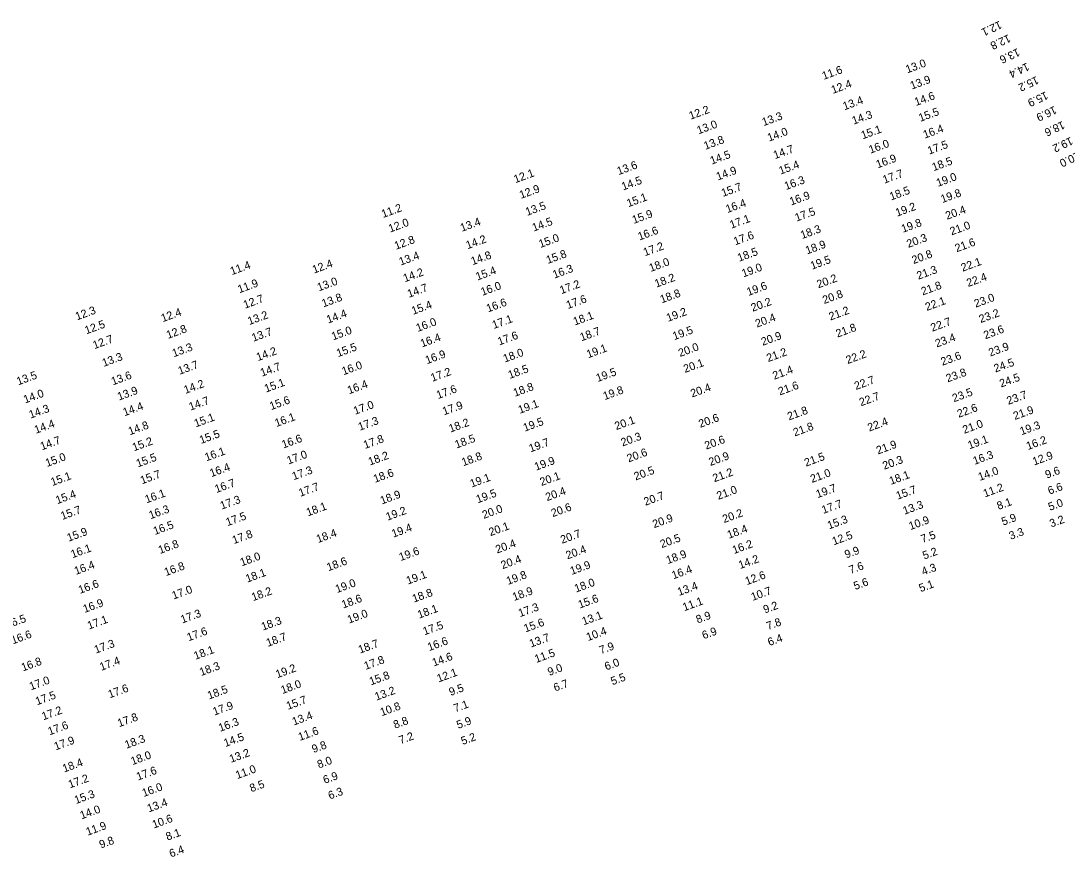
# Model space of a CAD drawing. Extents: x 1023796 to 1112670, y 656573 to 837340.
# Drawn here: x 1036778 to 1037432, y 805339 to 805862 of the extents above; entities that cross this region are included whole.
import ezdxf

# ---------------------------------------------------------------- set-up
doc = ezdxf.new("R2010")
doc.units = 0
doc.layers.add('V-TOPO-SOUN', color=7, linetype='Continuous')

msp = doc.modelspace()

# ---------------------------------------------------------------- texts
at = {"layer": 'V-TOPO-SOUN'}
for s, rotation, p in [('12.1 ', 205, (1037389.94, 805862.02)), ('12.8 ', 205, (1037395.45, 805853.6)), ('13.6 ', 205, (1037401.21, 805844.9)), ('13.0 ', 20, (1037332.28, 805829.03)), ('14.4 ', 205, (1037407.11, 805835.86)), ('11.6 ', 20, (1037280.07, 805824.95)), ('12.4 ', 20, (1037285.8, 805816.2)), ('13.9 ', 20, (1037335.12, 805818.87)), ('15.2 ', 205, (1037412.97, 805827.47)), ('13.4 ', 20, (1037293.02, 805805.94)), ('14.6 ', 20, (1037337.81, 805808.64)), ('15.9 ', 205, (1037418.8, 805817.9)), ('12.2 ', 20, (1037196.9, 805800.04)), ('16.9 ', 205, (1037424.17, 805808.8)), ('13.3 ', 20, (1037242.55, 805796.04)), ('14.3 ', 20, (1037298.77, 805796.94)), ('15.5 ', 20, (1037340.43, 805798.72)), ('13.0 ', 20, (1037201.85, 805790.89)), ('14.0 ', 20, (1037245.9, 805786.34)), ('15.1 ', 20, (1037304.46, 805787.8)), ('16.4 ', 20, (1037343.22, 805788.22)), ('18.6 ', 205, (1037429.29, 805799.42)), ('13.8 ', 20, (1037206.14, 805781.24)), ('19.2 ', 205, (1037434.36, 805789.45)), ('14.7 ', 20, (1037249.65, 805775.42)), ('16.0 ', 20, (1037309.27, 805778.83)), ('17.5 ', 20, (1037345.96, 805778.22)), ('14.5 ', 20, (1037210.11, 805771.96)), ('16.9 ', 20, (1037313.77, 805769.63)), ('18.5 ', 20, (1037348.77, 805767.9)), ('20.0 ', 205, (1037438.74, 805780.2)), ('12.1 ', 20, (1037087.4, 805760.39)), ('13.6 ', 20, (1037151.92, 805765.42)), ('14.9 ', 20, (1037213.93, 805762.05)), ('15.4 ', 20, (1037253.08, 805765.72)), ('17.7 ', 20, (1037317.96, 805760.08)), ('14.5 ', 20, (1037154.74, 805755.82)), ('16.3 ', 20, (1037256.52, 805756.09)), ('19.0 ', 20, (1037351.45, 805758.08)), ('12.9 ', 20, (1037090.92, 805750.59)), ('15.7 ', 20, (1037217.15, 805751.83)), ('18.5 ', 20, (1037322.21, 805749.56)), ('19.8 ', 20, (1037354.23, 805747.97)), ('15.1 ', 20, (1037158, 805745.37)), ('16.4 ', 20, (1037219.87, 805741.72)), ('16.9 ', 20, (1037259.73, 805746.43)), ('11.2 ', 20, (1037004.74, 805738.65)), ('13.5 ', 20, (1037094.76, 805739.96)), ('15.9 ', 20, (1037161.42, 805734.96)), ('17.5 ', 20, (1037263.1, 805736.36)), ('19.2 ', 20, (1037325.95, 805739.47)), ('20.4 ', 20, (1037357.18, 805737.56)), ('12.0 ', 20, (1037009.13, 805729.53)), ('13.4 ', 20, (1037053.99, 805730)), ('14.5 ', 20, (1037098.9, 805730.14)), ('17.1 ', 20, (1037222.35, 805731.92)), ('19.8 ', 20, (1037329.59, 805729.39)), ('21.0 ', 20, (1037359.96, 805727.76)), ('16.6 ', 20, (1037164.96, 805724.57)), ('17.6 ', 20, (1037224.76, 805721.57)), ('18.3 ', 20, (1037266.58, 805725.47)), ('12.8 ', 20, (1037012.83, 805718.79)), ('14.2 ', 20, (1037057.52, 805719.13)), ('15.0 ', 20, (1037103.04, 805719.9)), ('17.2 ', 20, (1037168.37, 805714.75)), ('18.9 ', 20, (1037269.68, 805715.87)), ('20.3 ', 20, (1037332.94, 805719.95)), ('21.6 ', 20, (1037363.1, 805717.22)), ('13.4 ', 20, (1037015.71, 805708.87)), ('14.8 ', 20, (1037060.67, 805709.13)), ('15.8 ', 20, (1037107.68, 805709.92)), ('18.5 ', 20, (1037227.2, 805711.28)), ('20.8 ', 20, (1037336.18, 805709.83)), ('11.4 ', 20, (1036910.2, 805702.94)), ('12.4 ', 20, (1036961.56, 805703.88)), ('18.0 ', 20, (1037171.96, 805704.91)), ('19.0 ', 20, (1037229.85, 805701.52)), ('19.5 ', 20, (1037272.77, 805706.32)), ('22.1 ', 20, (1037366.87, 805705.08)), ('14.2 ', 20, (1037018.32, 805698.5)), ('15.4 ', 20, (1037063.67, 805699.55)), ('16.3 ', 20, (1037111.75, 805700.75)), ('18.2 ', 20, (1037175.47, 805695.1)), ('21.3 ', 20, (1037339.22, 805700.06)), ('22.4 ', 20, (1037370.34, 805695.51)), ('11.9 ', 20, (1036914.94, 805691.62)), ('13.0 ', 20, (1036964.59, 805692.8)), ('14.7 ', 20, (1037020.91, 805688.77)), ('16.0 ', 20, (1037066.8, 805690.02)), ('17.2 ', 20, (1037116.13, 805691.05)), ('19.6 ', 20, (1037233, 805689.93)), ('20.2 ', 20, (1037276.74, 805694.68)), ('21.8 ', 20, (1037341.97, 805690.26)), ('12.7 ', 20, (1036918.42, 805681.93)), ('13.8 ', 20, (1036967.43, 805682.76)), ('17.6 ', 20, (1037120.21, 805681.74)), ('18.8 ', 20, (1037178.86, 805685.31)), ('20.8 ', 20, (1037280.37, 805684.88)), ('23.0 ', 20, (1037375.08, 805682.62)), ('15.4 ', 20, (1037023.56, 805678.13)), ('16.6 ', 20, (1037070.28, 805679.64)), ('20.2 ', 20, (1037235.66, 805680.05)), ('22.1 ', 20, (1037344.51, 805680.56)), ('12.3 ', 20, (1036813.46, 805674.66)), ('12.4 ', 20, (1036867.02, 805673.53)), ('13.2 ', 20, (1036921.13, 805671.72)), ('14.4 ', 20, (1036970.4, 805672.66)), ('17.1 ', 20, (1037073.92, 805669.29)), ('18.1 ', 20, (1037124.57, 805671.45)), ('19.2 ', 20, (1037182.8, 805673.75)), ('20.4 ', 20, (1037238.33, 805670.16)), ('21.2 ', 20, (1037284.32, 805674.58)), ('23.2 ', 20, (1037378.15, 805672.98)), ('12.5 ', 20, (1036819.31, 805665.93)), ('12.8 ', 20, (1036870.35, 805663.08)), ('15.0 ', 20, (1036973.5, 805662.16)), ('16.0 ', 20, (1037026.35, 805667.42)), ('19.5 ', 20, (1037186.67, 805662.29)), ('21.8 ', 20, (1037288.68, 805663.91)), ('22.7 ', 20, (1037347.94, 805667.59)), ('23.6 ', 20, (1037381.02, 805662.85)), ('12.7 ', 20, (1036824.35, 805656.69)), ('13.7 ', 20, (1036923.67, 805661.3)), ('16.4 ', 20, (1037029.06, 805657.76)), ('17.6 ', 20, (1037077.35, 805658.97)), ('18.7 ', 20, (1037128.76, 805661.62)), ('20.9 ', 20, (1037242, 805658.78)), ('23.4 ', 20, (1037350.73, 805657.73)), ('13.3 ', 20, (1036873.95, 805651.63)), ('14.2 ', 20, (1036926.53, 805649.19)), ('15.5 ', 20, (1036976.6, 805651.7)), ('19.1 ', 20, (1037132.89, 805651.02)), ('20.0 ', 20, (1037190.27, 805651.78)), ('23.9 ', 20, (1037384.12, 805652.04)), ('13.3 ', 20, (1036830.2, 805645.62)), ('16.9 ', 20, (1037032.16, 805647.28)), ('18.0 ', 20, (1037080.8, 805648.28)), ('21.2 ', 20, (1037245.37, 805648.61)), ('22.2 ', 20, (1037294.97, 805647.36)), ('23.6 ', 20, (1037354.28, 805646.32)), ('13.7 ', 20, (1036877.59, 805640.66)), ('14.7 ', 20, (1036929.06, 805639.48)), ('16.0 ', 20, (1036979.99, 805640.37)), ('17.2 ', 20, (1037035.52, 805636.29)), ('18.5 ', 20, (1037083.89, 805638.07)), ('19.5 ', 20, (1037138.82, 805636.13)), ('20.1 ', 20, (1037193.45, 805641.83)), ('21.4 ', 20, (1037249.17, 805637.58)), ('24.5 ', 20, (1037387.39, 805642.09)), ('13.5 ', 20, (1036776.76, 805634.09)), ('13.6 ', 20, (1036835.87, 805634.05)), ('22.7 ', 20, (1037300.22, 805631.16)), ('23.8 ', 20, (1037357.52, 805635.91)), ('24.5 ', 20, (1037390.93, 805632.71)), ('13.9 ', 20, (1036839.74, 805624.56)), ('14.2 ', 20, (1036881.23, 805628.73)), ('15.1 ', 20, (1036931.61, 805629.56)), ('16.4 ', 20, (1036983.47, 805628.5)), ('17.6 ', 20, (1037039.08, 805625.48)), ('18.8 ', 20, (1037087.12, 805626.91)), ('19.8 ', 20, (1037143.22, 805624.84)), ('20.4 ', 20, (1037197.86, 805626.48)), ('21.6 ', 20, (1037252.66, 805627.75)), ('23.5 ', 20, (1037361.41, 805623.52)), ('14.0 ', 20, (1036781.05, 805622.73)), ('14.7 ', 20, (1036884.41, 805618.22)), ('15.6 ', 20, (1036934.82, 805618.57)), ('22.7 ', 20, (1037303.32, 805620.98)), ('23.7 ', 20, (1037395.44, 805621.88)), ('14.3 ', 20, (1036784.47, 805613.25)), ('14.4 ', 20, (1036843.18, 805614.77)), ('17.0 ', 20, (1036987.26, 805615.66)), ('17.9 ', 20, (1037042.84, 805615.34)), ('19.1 ', 20, (1037090.18, 805616.27)), ('21.8 ', 20, (1037258.41, 805612.14)), ('22.6 ', 20, (1037364.48, 805613.78)), ('21.9 ', 20, (1037399.51, 805612.42)), ('14.4 ', 20, (1036787.82, 805603.8)), ('15.1 ', 20, (1036887.7, 805607.79)), ('16.1 ', 20, (1036938.08, 805608.02)), ('17.3 ', 20, (1036990.17, 805605.68)), ('18.2 ', 20, (1037046.83, 805604.55)), ('19.5 ', 20, (1037093.28, 805605.12)), ('20.1 ', 20, (1037150.46, 805606.08)), ('20.6 ', 20, (1037202.94, 805607.5)), ('22.4 ', 20, (1037308.53, 805605.17)), ('21.0 ', 20, (1037367.89, 805603.78)), ('14.8 ', 20, (1036846.52, 805602.88)), ('15.5 ', 20, (1036890.98, 805597.43)), ('21.8 ', 20, (1037261.99, 805602.12)), ('19.3 ', 20, (1037403.65, 805602.87)), ('14.7 ', 20, (1036791.52, 805593.46)), ('15.2 ', 20, (1036849.06, 805592.87)), ('16.6 ', 20, (1036942.42, 805594.59)), ('17.8 ', 20, (1036993.47, 805594.32)), ('18.5 ', 20, (1037050.61, 805594.57)), ('19.7 ', 20, (1037096.88, 805592.18)), ('20.3 ', 20, (1037154.37, 805595.86)), ('20.6 ', 20, (1037206.63, 805593.89)), ('21.9 ', 20, (1037313.99, 805590.88)), ('19.1 ', 20, (1037371.15, 805594.1)), ('16.2 ', 20, (1037407.69, 805593.63)), ('16.1 ', 20, (1036894.33, 805586.59)), ('17.0 ', 20, (1036945.6, 805584.6)), ('18.2 ', 20, (1036996.52, 805583.94)), ('20.6 ', 20, (1037158.13, 805585.91)), ('16.3 ', 20, (1037374.35, 805584.39)), ('12.9 ', 20, (1037411.57, 805583.96)), ('15.0 ', 20, (1036794.75, 805583.05)), ('15.5 ', 20, (1036851.47, 805582.78)), ('18.8 ', 20, (1037054.85, 805583.52)), ('19.9 ', 20, (1037100.34, 805580.72)), ('20.9 ', 20, (1037209.26, 805583.66)), ('21.5 ', 20, (1037269.01, 805583.24)), ('20.3 ', 20, (1037317.88, 805581.31)), ('15.1 ', 20, (1036798.08, 805571.16)), ('15.7 ', 20, (1036854.06, 805572.24)), ('16.4 ', 20, (1036897.42, 805576.7)), ('17.3 ', 20, (1036948.87, 805574.78)), ('18.6 ', 20, (1036999.71, 805573.14)), ('20.1 ', 20, (1037103.71, 805571.17)), ('20.5 ', 20, (1037162.55, 805574.64)), ('21.2 ', 20, (1037211.71, 805573.51)), ('21.0 ', 20, (1037272.74, 805573.09)), ('18.1 ', 20, (1037322.05, 805571.86)), ('14.0 ', 20, (1037377.62, 805574.35)), ('9.6', 20, (1037419.48, 805575.77)), ('16.7 ', 20, (1036900.59, 805566.78)), ('17.7 ', 20, (1036953.02, 805564.41)), ('19.1 ', 20, (1037060.07, 805570.17)), ('6.6', 20, (1037421.14, 805565.71)), ('15.4 ', 20, (1036801.16, 805559.82)), ('16.1 ', 20, (1036856.97, 805560.33)), ('18.9 ', 20, (1037003.98, 805559.63)), ('19.5 ', 20, (1037063.89, 805560.36)), ('20.4 ', 20, (1037107.23, 805561.71)), ('20.7 ', 20, (1037168.67, 805558.83)), ('21.0 ', 20, (1037214.22, 805562.51)), ('19.7 ', 20, (1037276.23, 805563.57)), ('15.7 ', 20, (1037326.29, 805562.61)), ('11.2 ', 20, (1037380.75, 805564.02)), ('17.3 ', 20, (1036903.91, 805556.4)), ('18.1 ', 20, (1036957.77, 805552.2)), ('20.6 ', 20, (1037110.76, 805551.71)), ('17.7 ', 20, (1037279.85, 805553.75)), ('13.3 ', 20, (1037330.55, 805553.22)), ('8.1', 20, (1037389.34, 805556.22)), ('5.0', 20, (1037421.41, 805555.64)), ('15.7 ', 20, (1036804.31, 805549.97)), ('16.3 ', 20, (1036859.41, 805550.42)), ('17.5 ', 20, (1036907.5, 805546.06)), ('19.2 ', 20, (1037007.51, 805549.46)), ('20.0 ', 20, (1037067.71, 805550.62)), ('20.9 ', 20, (1037174.12, 805544.82)), ('20.2 ', 20, (1037217.83, 805548.02)), ('5.9', 20, (1037392.22, 805546.39)), ('16.5 ', 20, (1036862.14, 805540.57)), ('19.4 ', 20, (1037011.1, 805538.88)), ('20.1 ', 20, (1037071.83, 805539.82)), ('18.4 ', 20, (1037220.78, 805538.17)), ('15.3 ', 20, (1037283.36, 805544.05)), ('10.9 ', 20, (1037334.27, 805543.62)), ('3.2', 20, (1037422.25, 805545.23)), ('15.9 ', 20, (1036808.24, 805536.36)), ('17.8 ', 20, (1036911.5, 805534.88)), ('18.4 ', 20, (1036964.06, 805535.52)), ('20.7 ', 20, (1037116.61, 805535.1)), ('20.5 ', 20, (1037178.88, 805532.35)), ('12.5 ', 20, (1037286.38, 805534.13)), ('7.5', 20, (1037341.8, 805535.53)), ('3.3', 20, (1037396.92, 805537.51)), ('16.1 ', 20, (1036810.65, 805526.04)), ('16.8 ', 20, (1036865.33, 805528.68)), ('20.4 ', 20, (1037076.01, 805529)), ('20.4 ', 20, (1037119.94, 805525.32)), ('16.2 ', 20, (1037224.01, 805528.66)), ('18.0 ', 20, (1036916.43, 805520.98)), ('19.6 ', 20, (1037015.73, 805524.24)), ('20.4 ', 20, (1037079.37, 805519.19)), ('18.9 ', 20, (1037182.61, 805522.36)), ('14.2 ', 20, (1037227.85, 805519.28)), ('9.9', 20, (1037294.15, 805525.88)), ('5.2', 20, (1037342.9, 805525.22)), ('16.4 ', 20, (1036812.8, 805515.61)), ('16.8 ', 20, (1036869.01, 805514.87)), ('18.6 ', 20, (1036970.55, 805517.91)), ('19.9 ', 20, (1037122.62, 805515.59)), ('16.4 ', 20, (1037186.12, 805512.86)), ('7.6', 20, (1037296.84, 805516.2)), ('4.3', 20, (1037342.21, 805515.23)), ('18.1 ', 20, (1036919.86, 805510.79)), ('19.1 ', 20, (1037020.25, 805509.56)), ('19.8 ', 20, (1037082.79, 805509.36)), ('12.6 ', 20, (1037232.02, 805509.23)), ('16.6 ', 20, (1036815.38, 805503.76)), ('17.0 ', 20, (1036873.81, 805500.21)), ('18.2 ', 20, (1036923.54, 805499.22)), ('19.0 ', 20, (1036975.93, 805504.28)), ('18.9 ', 20, (1037086.6, 805499.32)), ('18.0 ', 20, (1037125.34, 805504.61)), ('13.4 ', 20, (1037189.7, 805502.46)), ('10.7 ', 20, (1037235.68, 805499.38)), ('5.6', 20, (1037299.79, 805506.19)), ('5.1', 20, (1037340.63, 805504.83)), ('18.6 ', 20, (1036979.83, 805494.61)), ('18.8 ', 20, (1037024, 805498.28)), ('15.6 ', 20, (1037127.63, 805494.57)), ('11.1 ', 20, (1037192.92, 805492.94)), ('16.9 ', 20, (1036818.26, 805491.84)), ('18.1 ', 20, (1037027.27, 805488.28)), ('17.3 ', 20, (1037090.28, 805489.22)), ('9.2', 20, (1037243.33, 805491.49)), ('16.5 ', 20, (1036769.91, 805482.02)), ('17.1 ', 20, (1036820.96, 805481.46)), ('17.3 ', 20, (1036879.26, 805485.26)), ('18.3 ', 20, (1036929.64, 805480.77)), ('19.0 ', 20, (1036983.46, 805485.19)), ('15.6 ', 20, (1037093.71, 805479.66)), ('13.1 ', 20, (1037130.08, 805484.14)), ('8.9', 20, (1037201.32, 805485.26)), ('7.8', 20, (1037245.28, 805481.15)), ('17.6 ', 20, (1036883.21, 805474.15)), ('17.5 ', 20, (1037030.62, 805477.88)), ('10.4 ', 20, (1037132.75, 805474.27)), ('6.9', 20, (1037205.07, 805475.38)), ('16.6 ', 20, (1036773.39, 805472.21)), ('17.3 ', 20, (1036825.24, 805466.4)), ('18.7 ', 20, (1036932.74, 805470.67)), ('18.7 ', 20, (1036990.28, 805466.42)), ('16.6 ', 20, (1037033.53, 805468.02)), ('13.7 ', 20, (1037097.16, 805470.22)), ('6.4', 20, (1037246.14, 805471.13)), ('18.1 ', 20, (1036887.48, 805462.55)), ('11.5 ', 20, (1037100.47, 805460.6)), ('7.9', 20, (1037140.88, 805466.08)), ('16.8 ', 20, (1036779.69, 805455.3)), ('17.4 ', 20, (1036828.66, 805455.68)), ('17.8 ', 20, (1036993.84, 805456.26)), ('14.6 ', 20, (1037036.42, 805458.35)), ('6.0', 20, (1037144.17, 805455.91)), ('18.3 ', 20, (1036891.03, 805452.43)), ('19.2 ', 20, (1036938.63, 805451.05)), ('15.8 ', 20, (1036997.13, 805446.59)), ('12.1 ', 20, (1037039.39, 805448.4)), ('9.0', 20, (1037108.61, 805452.51)), ('17.0 ', 20, (1036784.68, 805443.49)), ('18.0 ', 20, (1036941.87, 805441.19)), ('6.7', 20, (1037112.28, 805442.7)), ('5.5', 20, (1037148.04, 805446.68)), ('17.5 ', 20, (1036788.52, 805434.17)), ('17.6 ', 20, (1036833.91, 805438.49)), ('18.5 ', 20, (1036895.99, 805437.78)), ('13.2 ', 20, (1037000.59, 805437.05)), ('9.5', 20, (1037046.94, 805439.97)), ('17.9 ', 20, (1036899.34, 805427.72)), ('15.7 ', 20, (1036945.3, 805431.29)), ('10.8 ', 20, (1037003.92, 805427.33)), ('7.1', 20, (1037049.86, 805429.77)), ('17.2 ', 20, (1036792.45, 805424.75)), ('17.8 ', 20, (1036839.81, 805420.48)), ('13.4 ', 20, (1036948.96, 805421.49)), ('17.6 ', 20, (1036796.31, 805415.38)), ('16.3 ', 20, (1036902.92, 805417.56)), ('8.8', 20, (1037012.22, 805419.49)), ('5.9', 20, (1037051.7, 805419.41)), ('14.5 ', 20, (1036906.17, 805408.07)), ('11.6 ', 20, (1036952.73, 805411.88)), ('7.2', 20, (1037015.63, 805409.84)), ('5.2', 20, (1037054.48, 805409.33)), ('17.9 ', 20, (1036800.16, 805405.96)), ('18.3 ', 20, (1036844.35, 805406.98)), ('9.8', 20, (1036961.23, 805404.29)), ('18.0 ', 20, (1036848.11, 805396.75)), ('13.2 ', 20, (1036909.7, 805398.17)), ('18.4 ', 20, (1036805.44, 805392.12)), ('11.0 ', 20, (1036913.6, 805388.03)), ('8.0', 20, (1036964.61, 805394.66)), ('17.2 ', 20, (1036809.04, 805382.22)), ('17.6 ', 20, (1036851.59, 805387.11)), ('6.9', 20, (1036968.28, 805385.04)), ('16.0 ', 20, (1036855.16, 805376.84)), ('8.5', 20, (1036922.41, 805379.81)), ('15.3 ', 20, (1036812.86, 805372.43)), ('6.3', 20, (1036971.44, 805375.26)), ('14.0 ', 20, (1036816.35, 805362.87)), ('13.4 ', 20, (1036858.34, 805367.21)), ('10.6 ', 20, (1036861.49, 805357.11)), ('11.9 ', 20, (1036820.1, 805352.63)), ('9.8', 20, (1036828.4, 805344.65)), ('8.1', 20, (1036869.99, 805349.56)), ('6.4', 20, (1036872.17, 805339))]:
    msp.add_text(s, height=5, rotation=rotation, dxfattribs=at).set_placement(p)

doc.saveas('drawing.dxf')
